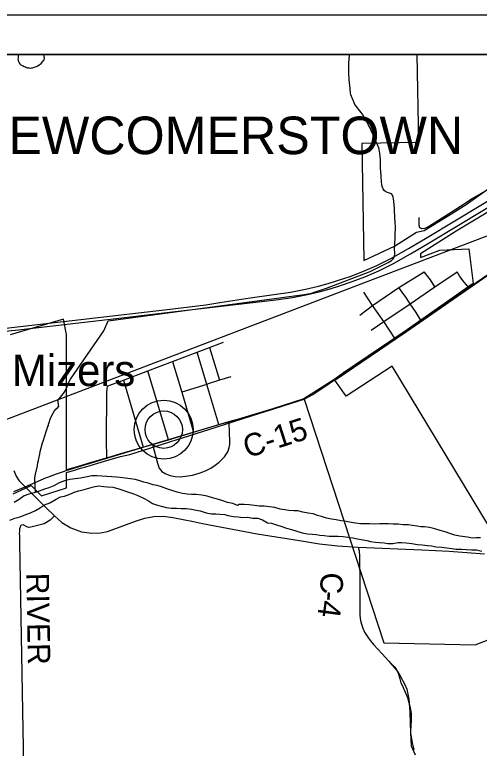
# Model space of a CAD drawing. Extents: x -14196 to 143, y -6096 to 28.
# Drawn here: x 58.823 to 59.995, y 21.949 to 23.799 of the extents above; entities that cross this region are included whole.
import ezdxf

# ---------------------------------------------------------------- set-up
doc = ezdxf.new("R2010")
doc.units = 0
for name, color, linetype in [('GM_X_Corporation', 7, 'Continuous'), ('GM_X_Corporation_Text', 7, 'Continuous'), ('GM_X_County_Road', 7, 'Continuous'), ('GM_X_County_Road_Text', 7, 'Continuous'), ('GM_X_Major_River', 7, 'Continuous'), ('GM_X_Minor_Lake', 7, 'Continuous'), ('GM_X_Minor_River', 7, 'Continuous'), ('GM_X_Rail_Line', 7, 'Continuous'), ('GM_X_State_Route', 7, 'Continuous'), ('GM_X_Township_Road', 7, 'Continuous'), ('GM_X_Township_Road_Text', 7, 'Continuous'), ('GM_X_Unincorporated', 7, 'Continuous'), ('GM_X_Unincorporated_Location', 7, 'Continuous'), ('GM_X_Unincorporated_Text', 7, 'Continuous'), ('GM_X_US_Route', 7, 'Continuous'), ('SH_Data', 7, 'Continuous')]:
    doc.layers.add(name, color=color, linetype=linetype)

msp = doc.modelspace()

# ---------------------------------------------------------------- linework, layer by layer
at = {"layer": 'GM_X_Corporation'}
for points in [[(64.9028, 18.7286), (64.9028, 23.6985), (58.1028, 23.6985), (58.1028, 18.8711)], [(62.1999, 18.7816), (62.2235, 19.866), (62.2323, 20.4208), (62.2487, 21.1358), (62.2751, 22.2884), (62.2815, 22.5484), (62.2824, 22.5866), (62.306, 23.4402), (61.9207, 23.4521), (60.7524, 23.485), (60.7179, 23.4857), (60.6994, 23.486), (60.6731, 23.4865), (60.4232, 23.4912), (60.4233, 23.5426), (60.4242, 23.5839), (60.4246, 23.6029), (60.4257, 23.6513), (60.4267, 23.6985), (58.1028, 23.6985), (58.1028, 18.8711)], [(60.1032, 23.6985), (59.8377, 23.6985), (59.8418, 23.4758), (59.6987, 23.4736), (59.7035, 23.1788), (59.7814, 23.2152), (59.8368, 23.2497), (59.8561, 23.2546), (59.9255, 23.297), (59.9614, 23.3195), (60.0253, 23.3655)], [(60.1112, 23.3581), (59.9367, 23.2529), (59.8468, 23.1956), (59.8469, 23.1862), (59.8954, 23.2046), (59.9681, 23.2082), (59.9793, 23.1203), (59.9683, 23.1133), (59.8102, 23.0024), (59.6527, 22.8952), (59.6302, 22.8796), (59.5528, 22.8297), (59.5238, 22.8206), (59.4766, 22.8057), (59.439, 22.7938), (59.4013, 22.7818), (59.3682, 22.7733), (59.3263, 22.7609), (59.1311, 22.703), (59.0905, 22.691), (59.0573, 22.6812), (59.042, 22.6767), (59.0278, 22.6725), (59.0075, 22.6665), (58.9917, 22.6619), (58.9838, 22.6596), (58.9658, 22.6543), (58.9537, 22.6507), (58.9537, 22.9923), (58.9467, 23.0311), (58.8117, 22.9912)], [(58.8195, 22.5901), (58.8505, 22.6042), (58.8653, 22.6109), (58.8911, 22.5852), (58.9537, 22.6051), (58.9537, 22.6442), (58.9622, 22.6467), (58.9714, 22.6494), (58.9895, 22.6547), (59.0027, 22.6586), (59.0136, 22.6618), (59.0418, 22.6701), (59.05, 22.6725), (59.0904, 22.6844), (59.1135, 22.6893), (59.315, 22.7535), (59.3733, 22.772), (59.4016, 22.7809), (59.4393, 22.7929), (59.4769, 22.8048), (59.524, 22.8197), (59.5532, 22.8288), (59.754, 22.2147), (59.9846, 22.2098), (60.1588, 22.2769), (59.7754, 22.9123), (59.6593, 22.8367), (59.6307, 22.8773), (59.654, 22.8926), (59.8115, 22.9996), (60.0163, 23.1416)]]:
    msp.add_lwpolyline(points, dxfattribs=at)
at = {"layer": 'GM_X_County_Road'}
for p, q in [((58.8496, 22.6079), (58.904, 22.6313)), ((58.8216, 22.5961), (58.8496, 22.6079))]:
    msp.add_line(p, q, dxfattribs=at)
for points in [[(59.9222, 23.078), (59.9237, 23.0791), (59.9574, 23.1026), (59.9684, 23.1105), (60.0212, 23.1464)], [(58.9505, 22.6484), (58.9856, 22.6595), (59.0554, 22.6803), (59.1476, 22.7076), (59.1705, 22.7144), (59.2112, 22.7266), (59.2743, 22.7454), (59.3382, 22.7647), (59.3629, 22.772), (59.5533, 22.8288), (59.5747, 22.841), (59.5979, 22.8557), (59.6375, 22.8824), (59.6702, 22.9049), (59.7066, 22.9297), (59.7823, 22.981), (59.8145, 23.0029), (59.8483, 23.0268), (59.9222, 23.078)], [(58.904, 22.6313), (58.9067, 22.6324), (58.9291, 22.641), (58.9486, 22.6478), (58.9505, 22.6484)], [(59.6898, 22.456), (59.6915, 22.4462), (59.6927, 22.4333), (59.6934, 22.3616), (59.6933, 22.3308), (59.6932, 22.2985), (59.6937, 22.2831), (59.6952, 22.2712), (59.6974, 22.2613), (59.7012, 22.2512), (59.7055, 22.2415), (59.7102, 22.2336), (59.7153, 22.2261), (59.7205, 22.2193), (59.7282, 22.2103), (59.7502, 22.1864), (59.7666, 22.1686), (59.7762, 22.1574), (59.7885, 22.1424), (59.7971, 22.1278), (59.8059, 22.1113), (59.8117, 22.0978), (59.8169, 22.0728), (59.8195, 22.0393), (59.8213, 21.988), (59.8233, 21.955), (59.8331, 21.9319)]]:
    msp.add_lwpolyline(points, dxfattribs=at)
at = {"layer": 'GM_X_Major_River'}
for points in [[(59.3347, 22.5768), (59.3221, 22.5801), (59.3088, 22.5845), (59.2955, 22.587), (59.281, 22.5887), (59.2689, 22.5885), (59.2586, 22.5892), (59.2461, 22.5909), (59.2328, 22.5945), (59.2198, 22.5985), (59.2069, 22.6029), (59.1939, 22.6077), (59.1825, 22.611), (59.1726, 22.6131), (59.1596, 22.6171), (59.149, 22.6197), (59.1368, 22.6241), (59.1269, 22.6266), (59.1151, 22.6284), (59.1022, 22.6301), (59.0892, 22.6314), (59.0797, 22.6321), (59.0683, 22.6335), (59.0554, 22.6341), (59.0433, 22.635), (59.0308, 22.6353), (59.0178, 22.6359), (59.0065, 22.6334), (58.9891, 22.6294), (58.9758, 22.6281), (58.9622, 22.6264), (58.9493, 22.6229), (58.9354, 22.6178), (58.9225, 22.6108), (58.9093, 22.6057), (58.8984, 22.6021), (58.8852, 22.5966), (58.8727, 22.5927), (58.8591, 22.5895), (58.8477, 22.5855), (58.8346, 22.5763), (58.8218, 22.5681)], [(58.811, 22.524), (58.8238, 22.5287), (58.837, 22.5323), (58.8514, 22.5385), (58.8635, 22.5421), (58.8759, 22.5483), (58.8861, 22.5541), (58.8989, 22.5623), (58.9117, 22.5677), (58.9279, 22.5771), (58.9392, 22.5829), (58.9494, 22.5842), (58.9623, 22.5896), (58.9755, 22.5951), (58.9853, 22.5979), (58.9989, 22.6011), (59.0103, 22.6043), (59.0224, 22.6082), (59.0352, 22.6107), (59.0478, 22.6089), (59.0573, 22.6083), (59.071, 22.6069), (59.0831, 22.6037), (59.0961, 22.5997), (59.1079, 22.5949), (59.1213, 22.5912), (59.1342, 22.5861), (59.148, 22.5794), (59.161, 22.5724), (59.1709, 22.5661), (59.1831, 22.5617), (59.196, 22.5584), (59.2056, 22.5562), (59.2185, 22.5541), (59.231, 22.5539), (59.2432, 22.5537), (59.2557, 22.5534), (59.269, 22.5513), (59.2812, 22.5488), (59.2914, 22.5471), (59.3063, 22.5423), (59.3192, 22.5402), (59.3306, 22.54), (59.3409, 22.5386), (59.3534, 22.538)], [(59.385, 22.5611), (59.3732, 22.5655), (59.3602, 22.5684), (59.3484, 22.5724), (59.3347, 22.5768)], [(59.9977, 22.4795), (59.9871, 22.4789), (59.9776, 22.4785), (59.9654, 22.481), (59.9456, 22.4838), (59.9327, 22.4859), (59.9209, 22.4899), (59.9091, 22.4943), (59.8961, 22.4976), (59.8824, 22.5016), (59.8695, 22.5052), (59.8569, 22.5074), (59.8474, 22.5072), (59.8379, 22.5086), (59.8258, 22.5104), (59.8159, 22.5118), (59.803, 22.5124), (59.7905, 22.5134), (59.7779, 22.514), (59.7662, 22.5142), (59.7567, 22.5145), (59.7438, 22.5143), (59.7301, 22.5138), (59.7176, 22.5144), (59.7073, 22.5143), (59.6952, 22.5149), (59.6823, 22.5166), (59.6728, 22.5184), (59.6595, 22.5201), (59.6469, 22.5226), (59.6336, 22.5247), (59.6218, 22.5261), (59.6093, 22.529), (59.5967, 22.533), (59.5872, 22.5359), (59.5757, 22.5396), (59.5636, 22.5417), (59.5499, 22.5442), (59.5373, 22.5471), (59.5275, 22.547), (59.5145, 22.5483), (59.5046, 22.5501), (59.4925, 22.5518), (59.4795, 22.5555), (59.4655, 22.5576), (59.4525, 22.5593), (59.44, 22.5588), (59.4279, 22.5605), (59.4146, 22.5623), (59.4016, 22.5632), (59.3891, 22.5635), (59.385, 22.5611)], [(59.3534, 22.538), (59.361, 22.5358), (59.3747, 22.5333), (59.3869, 22.5319), (59.399, 22.5309), (59.4112, 22.5311), (59.4233, 22.5293), (59.4362, 22.5288), (59.4481, 22.5247), (59.4607, 22.5173), (59.4706, 22.5163), (59.4835, 22.5123), (59.4972, 22.5075), (59.509, 22.5035), (59.5216, 22.5002), (59.5346, 22.4962), (59.5486, 22.4922), (59.5616, 22.4897), (59.5741, 22.4883), (59.5836, 22.4873), (59.5931, 22.4859), (59.6034, 22.4849), (59.6163, 22.4835), (59.6265, 22.4833), (59.6387, 22.4831), (59.6512, 22.4824), (59.6634, 22.4807), (59.6763, 22.479), (59.6877, 22.4764), (59.6972, 22.475), (59.7109, 22.4729), (59.7208, 22.4704), (59.733, 22.4683), (59.7429, 22.4676), (59.7546, 22.4663), (59.7641, 22.4652), (59.7766, 22.4654), (59.7891, 22.4674), (59.7986, 22.4679), (59.8108, 22.4666), (59.8248, 22.4652), (59.8389, 22.4624), (59.8511, 22.4614), (59.8644, 22.4596), (59.8739, 22.459), (59.8864, 22.4569), (59.8997, 22.4555), (59.913, 22.4538), (59.9255, 22.4524), (59.9358, 22.451), (59.9495, 22.4508), (59.962, 22.4498), (59.9753, 22.4492), (59.9878, 22.449), (60.0008, 22.4461)]]:
    msp.add_lwpolyline(points, dxfattribs=at)
at = {"layer": 'GM_X_Minor_Lake'}
for points in [[(58.8327, 23.6985), (58.8326, 23.6981), (58.8323, 23.6962), (58.8319, 23.692), (58.8319, 23.6894), (58.8315, 23.6875), (58.8319, 23.6848), (58.8323, 23.6821), (58.8331, 23.6802), (58.8346, 23.6768), (58.8361, 23.6749), (58.8392, 23.6723), (58.8422, 23.6704), (58.8449, 23.6693), (58.8476, 23.6681), (58.8503, 23.6666), (58.8529, 23.6655), (58.8556, 23.6648), (58.8579, 23.6644), (58.8598, 23.6644), (58.8628, 23.664), (58.8655, 23.6644), (58.8682, 23.6648), (58.8712, 23.6656), (58.875, 23.6667), (58.8788, 23.6679), (58.8818, 23.6694), (58.8849, 23.6717)], [(58.8327, 23.6985), (58.8326, 23.6981), (58.8323, 23.6962), (58.8319, 23.692), (58.8319, 23.6894), (58.8315, 23.6875), (58.8319, 23.6848), (58.8323, 23.6821), (58.8331, 23.6802), (58.8346, 23.6768), (58.8361, 23.6749), (58.8392, 23.6723), (58.8422, 23.6704), (58.8449, 23.6693), (58.8476, 23.6681), (58.8503, 23.6666), (58.8529, 23.6655), (58.8556, 23.6648), (58.8579, 23.6644), (58.8598, 23.6644), (58.8628, 23.664), (58.8655, 23.6644), (58.8682, 23.6648), (58.8712, 23.6656), (58.875, 23.6667), (58.8788, 23.6679), (58.8818, 23.6694), (58.8849, 23.6717), (58.8879, 23.6736), (58.8902, 23.6751), (58.8932, 23.6797), (58.8959, 23.6831), (58.8978, 23.685), (58.8985, 23.6885), (58.8981, 23.6911), (58.8977, 23.6938), (58.8973, 23.6957), (58.8966, 23.6985)], [(58.8849, 23.6717), (58.8879, 23.6736), (58.8902, 23.6751), (58.8932, 23.6797), (58.8959, 23.6831), (58.8978, 23.685), (58.8985, 23.6885), (58.8981, 23.6911), (58.8977, 23.6938), (58.8973, 23.6957), (58.8966, 23.6985)]]:
    msp.add_lwpolyline(points, dxfattribs=at)
at = {"layer": 'GM_X_Minor_River'}
for points in [[(58.8759, 22.5937), (58.8749, 22.6078), (58.8746, 22.6306), (58.8757, 22.6401), (58.8808, 22.6607), (58.8822, 22.6691), (58.8837, 22.6744), (58.8844, 22.679), (58.887, 22.69), (58.888, 22.6968), (58.8935, 22.7189), (58.895, 22.7228), (58.9035, 22.7498), (58.9053, 22.7544), (58.9061, 22.7582), (58.9083, 22.7624), (58.909, 22.7662), (58.9105, 22.77), (58.9131, 22.7784), (58.9172, 22.788), (58.9239, 22.7998), (58.9273, 22.8036), (58.9311, 22.8071), (58.9344, 22.8113), (58.932, 22.8257), (58.9455, 22.8422), (58.9478, 22.846), (58.9508, 22.8498), (58.9534, 22.854), (58.9601, 22.872), (58.9642, 22.8796), (59.0486, 23.0013), (59.0594, 23.0261), (59.5535, 23.0927), (59.5714, 23.0963), (59.6093, 23.1088), (59.72, 23.1509), (59.7654, 23.1738), (59.7696, 23.1761), (59.7734, 23.1788), (59.7779, 23.183), (59.7798, 23.1868), (59.7816, 23.1944), (59.7819, 23.1982), (59.7811, 23.2081), (59.7814, 23.2123), (59.7821, 23.2169), (59.7832, 23.2636), (59.783, 23.2754), (59.7818, 23.2883), (59.7817, 23.2921), (59.7809, 23.3016), (59.7808, 23.3103), (59.7786, 23.3346), (59.7778, 23.3384), (59.7763, 23.343), (59.7732, 23.3467), (59.7636, 23.3501), (59.759, 23.3516), (59.7548, 23.3549), (59.7521, 23.3591), (59.7505, 23.3633), (59.7493, 23.3689), (59.7476, 23.3887), (59.7476, 23.3932), (59.7459, 23.4115), (59.7458, 23.4221), (59.7453, 23.4278), (59.7453, 23.4335), (59.744, 23.4495), (59.7412, 23.4624), (59.7372, 23.473), (59.7341, 23.4786), (59.7299, 23.4885), (59.7271, 23.4957), (59.7248, 23.5006), (59.7221, 23.5063), (59.7205, 23.5112), (59.7147, 23.5218), (59.7116, 23.5282), (59.7058, 23.5369), (59.7019, 23.5448), (59.6972, 23.552), (59.681, 23.572), (59.6795, 23.5765), (59.6767, 23.5826), (59.6748, 23.5864), (59.6709, 23.5962), (59.6697, 23.6012), (59.668, 23.6205), (59.6672, 23.6258), (59.6663, 23.635), (59.6658, 23.6517), (59.6661, 23.6555), (59.6657, 23.6619), (59.6659, 23.6775), (59.6676, 23.6954), (59.6677, 23.6985)], [(59.7694, 22.1652), (59.7725, 22.1615), (59.7778, 22.157), (59.7817, 22.1532), (59.7848, 22.1483), (59.789, 22.1404), (59.7922, 22.1328), (59.7942, 22.1237), (59.7973, 22.1134), (59.8016, 22.1044), (59.8036, 22.0994), (59.8055, 22.0957), (59.8075, 22.0904), (59.8137, 22.0771), (59.8204, 22.0517), (59.8229, 22.0358), (59.8233, 22.0286), (59.823, 22.0244), (59.8234, 22.0198), (59.8214, 21.9917), (59.8215, 21.986), (59.8219, 21.9818), (59.8255, 21.9625), (59.8287, 21.9492), (59.8303, 21.9454)]]:
    msp.add_lwpolyline(points, dxfattribs=at)
at = {"layer": 'GM_X_Rail_Line'}
msp.add_lwpolyline([(58.1028, 22.5102), (58.5061, 22.6648), (59.0457, 22.8709), (59.6972, 23.1194), (60.0189, 23.2424), (60.3358, 23.3635), (60.5045, 23.428), (60.5632, 23.4504), (60.5938, 23.4628), (60.6201, 23.474), (60.6495, 23.4872), (60.6788, 23.5017), (60.7158, 23.5204), (60.7465, 23.5379), (60.7724, 23.5535), (60.7959, 23.5682), (60.8339, 23.5931), (60.8671, 23.6168), (60.8984, 23.6407), (60.9307, 23.6668), (60.9677, 23.6985)], dxfattribs=at)
at = {"layer": 'GM_X_State_Route'}
for points in [[(58.8215, 22.6493), (58.8268, 22.6346), (58.8346, 22.6233), (58.8424, 22.6152)], [(58.8424, 22.6152), (58.8496, 22.6079), (58.9013, 22.5566), (58.9234, 22.5347), (58.942, 22.518), (58.9646, 22.5045), (58.9921, 22.4946), (59.018, 22.4907), (59.0397, 22.4916), (59.0577, 22.4951), (59.0897, 22.5073), (59.1278, 22.5217), (59.1512, 22.5287), (59.1746, 22.5328), (59.1976, 22.534), (59.2223, 22.5307), (59.2745, 22.5202)], [(59.2745, 22.5202), (59.2971, 22.5157), (59.4345, 22.4898), (59.5418, 22.4725), (59.5921, 22.4645), (59.6379, 22.4589), (59.6898, 22.456), (59.8499, 22.4491), (59.9185, 22.4454), (60.0078, 22.4388)]]:
    msp.add_lwpolyline(points, dxfattribs=at)
at = {"layer": 'GM_X_Township_Road'}
for p, q in [((59.3148, 22.9595), (59.3397, 22.8768)), ((59.2112, 22.7266), (59.1593, 22.9004)), ((59.0978, 22.877), (59.1476, 22.7076))]:
    msp.add_line(p, q, dxfattribs=at)
for points in [[(60.116, 23.4146), (60.0661, 23.3834), (60.049, 23.3749), (60.0211, 23.36), (59.9995, 23.348), (59.9776, 23.3348), (59.9591, 23.3228), (59.924, 23.2999), (59.8691, 23.2651), (59.8575, 23.2592), (59.8497, 23.2585), (59.8481, 23.2594)], [(59.8481, 23.2594), (59.8448, 23.2611), (59.8429, 23.2673), (59.8428, 23.287)], [(59.7219, 23.0032), (59.7539, 23.0251), (59.8207, 23.0691), (59.883, 23.1123), (59.9389, 23.15)], [(59.773, 23.0979), (59.7917, 23.1109), (59.8555, 23.1501)], [(59.883, 23.1123), (59.8714, 23.1298), (59.8555, 23.1501)], [(59.9684, 23.1105), (59.9567, 23.1237), (59.9455, 23.1383), (59.9389, 23.15)], [(59.8483, 23.0268), (59.8355, 23.0476), (59.8207, 23.0691), (59.8099, 23.086), (59.8006, 23.0984), (59.7917, 23.1109)], [(59.6933, 23.0408), (59.7259, 23.0653), (59.773, 23.0979)], [(59.7823, 22.981), (59.7539, 23.0251), (59.7259, 23.0653), (59.7036, 23.0987)], [(59.0564, 22.8564), (59.0573, 22.8599), (59.0593, 22.8623), (59.0631, 22.8642), (59.0978, 22.877), (59.1593, 22.9004), (59.221, 22.9237), (59.2831, 22.9474), (59.3148, 22.9595), (59.3501, 22.9726)], [(59.3382, 22.7647), (59.3076, 22.866), (59.2831, 22.9474)], [(59.221, 22.9237), (59.245, 22.8464), (59.2743, 22.7454)], [(59.368, 22.8853), (59.3397, 22.8768), (59.3113, 22.8673)], [(59.3113, 22.8673), (59.3076, 22.866), (59.245, 22.8464)], [(59.0554, 22.6803), (59.0551, 22.7274), (59.0556, 22.8443), (59.0564, 22.8564)], [(59.1705, 22.7144), (59.1835, 22.6675), (59.188, 22.655), (59.1948, 22.6464), (59.2043, 22.6403), (59.2151, 22.6365), (59.2276, 22.6339), (59.2405, 22.6333), (59.2537, 22.6346), (59.2719, 22.6377), (59.2883, 22.6422), (59.2999, 22.6466), (59.3095, 22.6511), (59.3182, 22.6553), (59.3291, 22.6627), (59.3387, 22.6703), (59.3453, 22.6765), (59.3521, 22.6839), (59.3578, 22.6915), (59.3617, 22.6981), (59.3645, 22.7067), (59.3656, 22.7147), (59.3649, 22.7523), (59.3642, 22.7628), (59.3629, 22.772)], [(58.9234, 22.5347), (58.9132, 22.5236), (58.8975, 22.515), (58.8839, 22.5109), (58.8643, 22.506), (58.858, 22.5055), (58.8538, 22.5071), (58.8452, 22.5117), (58.8409, 22.5115), (58.8386, 22.5107), (58.8372, 22.5073)], [(58.8372, 22.5073), (58.8369, 22.5064), (58.8357, 22.5016), (58.8352, 22.4955), (58.8351, 22.4903), (58.8354, 22.4844), (58.8352, 22.4657), (58.844, 21.9958), (58.849, 21.7278)]]:
    msp.add_lwpolyline(points, dxfattribs=at)
at = {"layer": 'GM_X_Unincorporated'}
for radius in [0.0744, 0.0472]:
    msp.add_circle((59.1992, 22.7522), radius, dxfattribs=at)
at = {"layer": 'GM_X_Unincorporated_Location'}
msp.add_line((59.1992, 22.7522), (59.1992, 22.7522), dxfattribs=at)
at = {"layer": 'GM_X_US_Route'}
for p, q in [((58.8254, 23.0031), (59.0935, 23.0342)), ((59.0935, 23.0342), (59.1432, 23.0399))]:
    msp.add_line(p, q, dxfattribs=at)
for points in [[(59.3404, 23.0726), (59.417, 23.0847), (59.4769, 23.0925), (59.5189, 23.0987), (59.5566, 23.1062), (59.5893, 23.114), (59.614, 23.1205), (59.6375, 23.1278), (59.6694, 23.1385), (59.7015, 23.1511), (59.7368, 23.1663), (59.7736, 23.1844), (59.8165, 23.2085), (59.8631, 23.2364), (60.0032, 23.3203), (60.1242, 23.3933)], [(59.1432, 23.0399), (59.1998, 23.0465), (59.482, 23.0792), (59.524, 23.0854), (59.5617, 23.0929), (59.5944, 23.1008), (59.6191, 23.1072), (59.6426, 23.1145), (59.6745, 23.1253), (59.7066, 23.1378), (59.7419, 23.153), (59.7787, 23.1711), (59.8216, 23.1953), (59.8682, 23.2231), (60.0083, 23.307), (60.0863, 23.3541)], [(58.3342, 23.1407), (58.492, 23.0481), (58.5135, 23.0366), (58.5374, 23.0252), (58.5606, 23.016), (58.5827, 23.0092), (58.6063, 23.0032), (58.6266, 23.0002), (58.6491, 22.9975), (58.6724, 22.996), (58.696, 22.9966), (58.7347, 22.9996), (58.7875, 23.0063), (58.8154, 23.0095), (59.201, 23.0541), (59.305, 23.067), (59.3404, 23.0726)], [(58.6608, 22.9893), (58.696, 22.9891), (58.7347, 22.9921), (58.7875, 22.9988), (58.8155, 23.002), (58.8254, 23.0031)]]:
    msp.add_lwpolyline(points, dxfattribs=at)
at = {"layer": 'SH_Data'}
for p, q in [((58.0028, 23.7985), (65.0028, 23.7985)), ((58.1028, 23.6985), (64.9028, 23.6985))]:
    msp.add_line(p, q, dxfattribs=at)

# ---------------------------------------------------------------- texts
at = {"layer": 'GM_X_Corporation_Text'}
msp.add_text('NEWCOMERSTOWN', height=0.094697, rotation=0, dxfattribs=at).set_placement((58.7161, 23.4468))
at = {"layer": 'GM_X_County_Road_Text'}
for s, height, rotation, p in [('C-15', 0.05682, 17.7834, (59.41, 22.6798)), ('C', 0.0568, 269.395, (59.5945, 22.3922)), ('-', 0.0568, 265.6169, (59.594, 22.3466)), ('4', 0.0568, 262.5322, (59.5923, 22.3241))]:
    msp.add_text(s, height=height, rotation=rotation, dxfattribs=at).set_placement(p)
at = {"layer": 'GM_X_Township_Road_Text'}
msp.add_text('RIVER', height=0.05682, rotation=270.9162, dxfattribs=at).set_placement((58.853, 22.3908))
at = {"layer": 'GM_X_Unincorporated_Text'}
msp.add_text('Mizers', height=0.07898, rotation=0, dxfattribs=at).set_placement((58.8165, 22.862))

doc.saveas('drawing.dxf')
